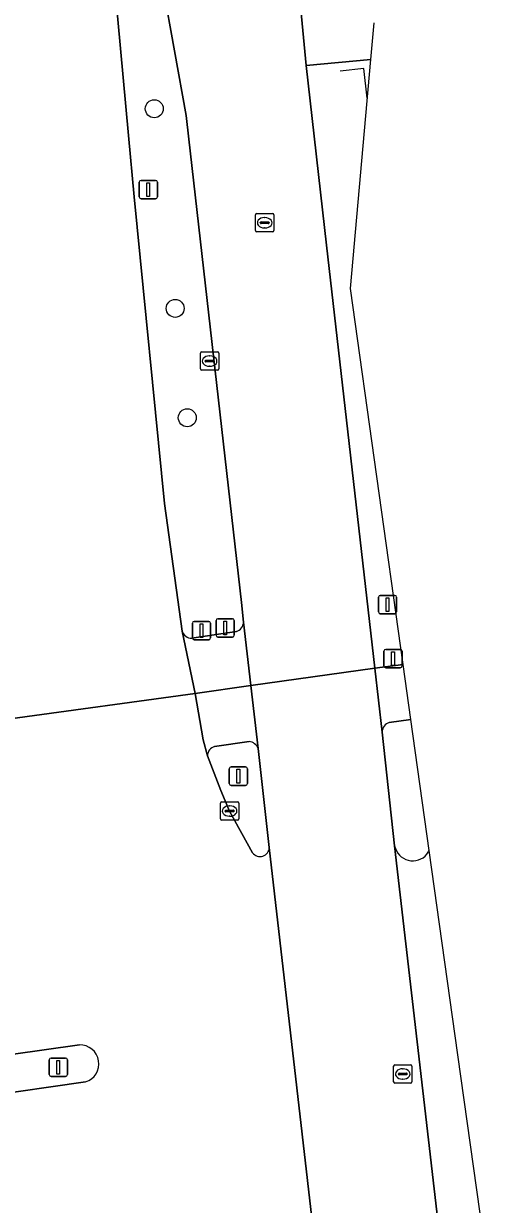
# Model space of a CAD drawing. Extents: x 158472 to 159562, y 388525 to 389606.
# Drawn here: x 159455.1 to 159480.5, y 389088.5 to 389152.8 of the extents above; entities that cross this region are included whole.
import ezdxf

# ---------------------------------------------------------------- set-up
doc = ezdxf.new("R2010")
doc.units = 0
for name, color, linetype in [('IMGEO_Berm_groen', 7, 'Continuous'), ('IMGEO_Boom', 7, 'Continuous'), ('IMGEO_Fietspad_gesloten', 7, 'Continuous'), ('IMGEO_Hek', 7, 'Continuous'), ('IMGEO_Kolk', 7, 'Continuous'), ('IMGEO_Lichtmast', 7, 'Continuous'), ('IMGEO_OVBaan_gesloten', 7, 'Continuous'), ('IMGEO_Rijbaan_regionaal_gesloten', 7, 'Continuous'), ('IMGEO_Rioolput', 7, 'Continuous'), ('IMGEO_Verkeerseiland_gesloten', 7, 'Continuous'), ('IMGEO_Verkeerseiland_groen', 7, 'Continuous'), ('IMGEO_Verkeersregelinstallatiepaal', 7, 'Continuous'), ('IMGEO_Voetpad_open', 7, 'Continuous')]:
    doc.layers.add(name, color=color, linetype=linetype)

msp = doc.modelspace()

# ---------------------------------------------------------------- linework, layer by layer
at = {"layer": 'IMGEO_Berm_groen'}
for points in [[(159458.944, 389167.763), (159459.997, 389156.232), (159460.873, 389146.725), (159461.18, 389143.39), (159462.824, 389126.692), (159463.785, 389119.742)], [(159464.161, 389146.531), (159464.008, 389147.815), (159462.738, 389154.886), (159462.691, 389155.148), (159459.855, 389167.935)], [(159470.192, 389154.365), (159470.553, 389150.544), (159474.073, 389150.873), (159474.251, 389152.87)], [(159467.137, 389120.234), (159467.029, 389121.296), (159464.161, 389146.531)], [(159464.315, 389119.353), (159466.752, 389119.713)]]:
    msp.add_lwpolyline(points, dxfattribs=at)
for centre, radius, start, end in [((159464.325, 389119.922), 0.569, 198.44811, 268.99736), ((159466.564, 389120.255), 0.574, 289.1748, 357.8991)]:
    msp.add_arc(centre, radius, start, end, dxfattribs=at)
at = {"layer": 'IMGEO_Boom'}
for centre in [(159462.27, 389148.188), (159463.409, 389137.318), (159464.068, 389131.361)]:
    msp.add_circle(centre, 0.489, dxfattribs=at)
at = {"layer": 'IMGEO_Fietspad_gesloten'}
for points in [[(159476.257, 389114.926), (159475.835, 389117.929), (159474.287, 389117.717), (159474.689, 389114.238)], [(159467.538, 389116.781), (159464.494, 389116.339), (159464.941, 389113.823), (159465.164, 389112.953)], [(159467.927, 389113.343), (159467.538, 389116.781)], [(159475.078, 389114.77), (159476.257, 389114.926)], [(159465.553, 389113.464), (159467.435, 389113.721)]]:
    msp.add_lwpolyline(points, dxfattribs=at)
for centre, radius, start, end in [((159475.275, 389114.218), 0.586, 109.63411, 178.01712), ((159465.734, 389112.922), 0.571, 108.50715, 176.93227), ((159467.412, 389113.182), 0.54, 17.3862, 87.54418)]:
    msp.add_arc(centre, radius, start, end, dxfattribs=at)
at = {"layer": 'IMGEO_Hek'}
msp.add_lwpolyline([(159473.885, 389148.761), (159473.7, 389150.388), (159472.401, 389150.242)], dxfattribs=at)
at = {"layer": 'IMGEO_Kolk'}
for p, q in [((159464.786, 389134.02), (159464.786, 389134.872)), ((159464.861, 389134.946), (159465.713, 389134.946)), ((159465.274, 389134.726), (159465.299, 389134.726)), ((159465.787, 389134.872), (159465.787, 389134.02)), ((159465.713, 389133.946), (159464.861, 389133.946)), ((159465.045, 389134.44), (159465.045, 389134.452)), ((159465.483, 389134.403), (159465.085, 389134.403)), ((159465.088, 389134.489), (159465.486, 389134.489)), ((159465.297, 389134.166), (159465.272, 389134.166)), ((159465.529, 389134.452), (159465.529, 389134.44)), ((159465.875, 389109.516), (159465.875, 389110.368)), ((159465.95, 389110.442), (159466.802, 389110.442)), ((159466.363, 389110.222), (159466.388, 389110.222)), ((159466.876, 389110.368), (159466.876, 389109.516)), ((159466.802, 389109.442), (159465.95, 389109.442)), ((159466.134, 389109.936), (159466.134, 389109.948)), ((159466.572, 389109.899), (159466.174, 389109.899)), ((159466.177, 389109.985), (159466.575, 389109.985)), ((159466.386, 389109.662), (159466.361, 389109.662)), ((159466.618, 389109.948), (159466.618, 389109.936))]:
    msp.add_line(p, q, dxfattribs=at)
for points in [[(159464.786, 389134.02), (159464.786, 389134.872)], [(159464.861, 389134.946), (159465.713, 389134.946)], [(159465.787, 389134.872), (159465.787, 389134.02)], [(159465.713, 389133.946), (159464.861, 389133.946)], [(159465.875, 389109.516), (159465.875, 389110.368)], [(159465.95, 389110.442), (159466.802, 389110.442)], [(159466.876, 389110.368), (159466.876, 389109.516)], [(159466.802, 389109.442), (159465.95, 389109.442)]]:
    msp.add_lwpolyline(points, dxfattribs=at)
for centre, radius, start, end in [((159464.863, 389134.87), 0.0765, 91.55205, 178.44795), ((159464.863, 389134.87), 0.0765, 91.55205, 178.44795), ((159465.711, 389134.87), 0.0765, 1.55205, 88.44795), ((159465.711, 389134.87), 0.0765, 1.55205, 88.44795), ((159464.863, 389134.022), 0.0765, 181.55205, 268.44795), ((159464.863, 389134.022), 0.0765, 181.55205, 268.44795), ((159465.085, 389134.449), 0.0403, 85.87752, 175.75265), ((159465.082, 389134.439), 0.0366, 178.93798, 274.71019), ((159465.486, 389134.446), 0.043, 264.86636, 352.45326), ((159465.49, 389134.451), 0.0386, 1.73085, 96.63898), ((159465.711, 389134.022), 0.0765, 271.55205, 358.44795), ((159465.711, 389134.022), 0.0765, 271.55205, 358.44795), ((159465.952, 389110.366), 0.0765, 91.55205, 178.44795), ((159465.952, 389110.366), 0.0765, 91.55205, 178.44795), ((159466.8, 389110.366), 0.0765, 1.55205, 88.44795), ((159466.8, 389110.366), 0.0765, 1.55205, 88.44795), ((159465.952, 389109.518), 0.0765, 181.55205, 268.44795), ((159465.952, 389109.518), 0.0765, 181.55205, 268.44795), ((159466.174, 389109.945), 0.0403, 85.87752, 175.75265), ((159466.171, 389109.935), 0.0366, 178.93798, 274.71019), ((159466.575, 389109.942), 0.043, 264.86636, 352.45326), ((159466.579, 389109.947), 0.0386, 1.73085, 96.63898), ((159466.8, 389109.518), 0.0765, 271.55205, 358.44795), ((159466.8, 389109.518), 0.0765, 271.55205, 358.44795)]:
    msp.add_arc(centre, radius, start, end, dxfattribs=at)
for centre, major_axis, ratio, start_param, end_param in [((159465.273, 389134.446), (-0.387, 0.002), 0.722429, 4.712389, 7.853982), ((159465.298, 389134.446), (-0.39, 0.002), 0.717154, 1.570796, 4.712389), ((159466.362, 389109.942), (-0.387, 0.002), 0.722429, 4.712389, 7.853982), ((159466.387, 389109.942), (-0.39, 0.002), 0.717154, 1.570796, 4.712389)]:
    msp.add_ellipse(centre, major_axis=major_axis, ratio=ratio, start_param=start_param, end_param=end_param, dxfattribs=at)
at = {"layer": 'IMGEO_Lichtmast'}
for p, q in [((159461.448, 389143.386), (159461.448, 389144.186)), ((159461.448, 389144.186), (159461.448, 389143.386)), ((159461.548, 389144.286), (159462.338, 389144.286)), ((159462.338, 389144.286), (159461.548, 389144.286)), ((159462.438, 389144.186), (159462.438, 389143.386)), ((159462.438, 389143.386), (159462.438, 389144.186)), ((159462.338, 389143.286), (159461.548, 389143.286)), ((159461.548, 389143.286), (159462.338, 389143.286)), ((159456.541, 389095.588), (159456.541, 389096.388)), ((159456.541, 389096.388), (159456.541, 389095.588)), ((159456.641, 389096.488), (159457.431, 389096.488)), ((159457.431, 389096.488), (159456.641, 389096.488)), ((159457.531, 389096.388), (159457.531, 389095.588)), ((159457.531, 389095.588), (159457.531, 389096.388)), ((159457.431, 389095.488), (159456.641, 389095.488)), ((159456.641, 389095.488), (159457.431, 389095.488))]:
    msp.add_line(p, q, dxfattribs=at)
for points in [[(159461.868, 389144.161), (159462.018, 389144.161), (159462.018, 389143.411), (159461.868, 389143.411), (159461.868, 389144.161)], [(159456.961, 389096.363), (159457.111, 389096.363), (159457.111, 389095.613), (159456.961, 389095.613), (159456.961, 389096.363)]]:
    msp.add_lwpolyline(points, dxfattribs=at)
for centre, start, end in [((159461.548, 389144.186), 90, 180), ((159461.548, 389144.186), 90, 180), ((159462.338, 389144.186), 0, 90), ((159462.338, 389144.186), 360, 90), ((159461.548, 389143.386), 180, 270), ((159461.548, 389143.386), 180, 270), ((159462.338, 389143.386), 270, 0), ((159462.338, 389143.386), 270, 0), ((159456.641, 389096.388), 90, 180), ((159456.641, 389096.388), 90, 180), ((159457.431, 389096.388), 0, 90), ((159457.431, 389096.388), 360, 90), ((159456.641, 389095.588), 180, 270), ((159456.641, 389095.588), 180, 270), ((159457.431, 389095.588), 270, 0), ((159457.431, 389095.588), 270, 0)]:
    msp.add_arc(centre, 0.1, start, end, dxfattribs=at)
at = {"layer": 'IMGEO_OVBaan_gesloten'}
for points in [[(159459.855, 389167.935), (159462.691, 389155.148), (159462.738, 389154.886), (159464.008, 389147.815), (159464.161, 389146.531), (159467.029, 389121.296), (159467.137, 389120.234), (159467.538, 389116.781), (159474.287, 389117.717), (159471.666, 389140.762)], [(159471.666, 389140.762), (159470.553, 389150.544), (159470.192, 389154.365)]]:
    msp.add_lwpolyline(points, dxfattribs=at)
msp.add_lwpolyline([(159475.374, 389108.043), (159474.689, 389114.238), (159474.287, 389117.717), (159467.538, 389116.781), (159467.927, 389113.343), (159468.537, 389107.953), (159471.213, 389084.777), (159471.249, 389084.47), (159471.711, 389081.205), (159472.219, 389077.802), (159478.938, 389078.898), (159478.442, 389082.338), (159477.844, 389086.691)], close=True, dxfattribs=at)
at = {"layer": 'IMGEO_Rijbaan_regionaal_gesloten'}
for points in [[(159445.492, 389203.938), (159445.583, 389202.694), (159446.467, 389193.326), (159447.371, 389183.917), (159448.378, 389173.58), (159449.347, 389163.242), (159450.699, 389148.899), (159451.334, 389142.285), (159452.073, 389134.594), (159452.908, 389126.447), (159453.276, 389123.475), (159453.721, 389120.277), (159453.892, 389119.034), (159453.978, 389118.408), (159454.41, 389114.962), (159464.494, 389116.339), (159463.785, 389119.742)], [(159463.785, 389119.742), (159462.824, 389126.692), (159461.18, 389143.39), (159460.873, 389146.725), (159459.997, 389156.232), (159458.944, 389167.763)], [(159467.632, 389107.666), (159466.376, 389109.942), (159465.891, 389111.054), (159465.164, 389112.953), (159464.941, 389113.823), (159464.494, 389116.339), (159454.41, 389114.962)], [(159471.213, 389084.777), (159468.537, 389107.953)], [(159475.374, 389108.043), (159477.844, 389086.691)], [(159480.541, 389084.421), (159478.821, 389096.667), (159477.258, 389107.8)], [(159452.648, 389096.427), (159458.188, 389097.207)], [(159458.521, 389095.188), (159452.95, 389094.395)]]:
    msp.add_lwpolyline(points, dxfattribs=at)
for centre, radius, start, end in [((159468.033, 389107.973), 0.505, 217.42513, 357.76533), ((159476.364, 389108.241), 1.01, 191.29967, 320.01726), ((159460.994, 389117.017), 18.694, 329.72269, 330.45729), ((159458.215, 389096.174), 1.033, 287.25721, 91.47411)]:
    msp.add_arc(centre, radius, start, end, dxfattribs=at)
at = {"layer": 'IMGEO_Rioolput'}
for p, q in [((159467.79, 389141.553), (159467.79, 389142.405)), ((159467.865, 389142.479), (159468.717, 389142.479)), ((159468.278, 389142.259), (159468.303, 389142.259)), ((159468.791, 389142.405), (159468.791, 389141.553)), ((159468.049, 389141.973), (159468.049, 389141.985)), ((159468.487, 389141.936), (159468.089, 389141.936)), ((159468.092, 389142.022), (159468.49, 389142.022)), ((159468.301, 389141.699), (159468.276, 389141.699)), ((159468.533, 389141.985), (159468.533, 389141.973)), ((159468.717, 389141.479), (159467.865, 389141.479)), ((159475.317, 389095.198), (159475.317, 389096.05)), ((159475.392, 389096.124), (159476.244, 389096.124)), ((159476.318, 389096.05), (159476.318, 389095.198)), ((159475.576, 389095.618), (159475.576, 389095.63)), ((159476.014, 389095.581), (159475.616, 389095.581)), ((159475.619, 389095.667), (159476.017, 389095.667)), ((159475.828, 389095.344), (159475.803, 389095.344)), ((159475.805, 389095.904), (159475.83, 389095.904)), ((159476.06, 389095.63), (159476.06, 389095.618)), ((159476.244, 389095.124), (159475.392, 389095.124))]:
    msp.add_line(p, q, dxfattribs=at)
for points in [[(159467.79, 389141.553), (159467.79, 389142.405)], [(159467.865, 389142.479), (159468.717, 389142.479)], [(159468.791, 389142.405), (159468.791, 389141.553)], [(159468.717, 389141.479), (159467.865, 389141.479)], [(159475.317, 389095.198), (159475.317, 389096.05)], [(159475.392, 389096.124), (159476.244, 389096.124)], [(159476.318, 389096.05), (159476.318, 389095.198)], [(159476.244, 389095.124), (159475.392, 389095.124)]]:
    msp.add_lwpolyline(points, dxfattribs=at)
for centre, radius, start, end in [((159467.867, 389142.403), 0.0765, 91.55205, 178.44795), ((159467.867, 389142.403), 0.0765, 91.55205, 178.44795), ((159468.715, 389142.403), 0.0765, 1.55205, 88.44795), ((159468.715, 389142.403), 0.0765, 1.55205, 88.44795), ((159468.089, 389141.982), 0.0403, 85.87752, 175.75265), ((159468.086, 389141.972), 0.0366, 178.93798, 274.71019), ((159468.49, 389141.979), 0.043, 264.86636, 352.45326), ((159468.494, 389141.984), 0.0386, 1.73085, 96.63898), ((159467.867, 389141.555), 0.0765, 181.55205, 268.44795), ((159467.867, 389141.555), 0.0765, 181.55205, 268.44795), ((159468.715, 389141.555), 0.0765, 271.55205, 358.44795), ((159468.715, 389141.555), 0.0765, 271.55205, 358.44795), ((159475.394, 389096.048), 0.0765, 91.55205, 178.44795), ((159475.394, 389096.048), 0.0765, 91.55205, 178.44795), ((159476.242, 389096.048), 0.0765, 1.55205, 88.44795), ((159476.242, 389096.048), 0.0765, 1.55205, 88.44795), ((159475.616, 389095.627), 0.0403, 85.87752, 175.75265), ((159475.613, 389095.617), 0.0366, 178.93798, 274.71019), ((159476.017, 389095.624), 0.043, 264.86636, 352.45326), ((159476.021, 389095.629), 0.0386, 1.73085, 96.63898), ((159475.394, 389095.2), 0.0765, 181.55205, 268.44795), ((159475.394, 389095.2), 0.0765, 181.55205, 268.44795), ((159476.242, 389095.2), 0.0765, 271.55205, 358.44795), ((159476.242, 389095.2), 0.0765, 271.55205, 358.44795)]:
    msp.add_arc(centre, radius, start, end, dxfattribs=at)
for centre, major_axis, ratio, start_param, end_param in [((159468.277, 389141.979), (-0.387, 0.002), 0.722429, 4.712389, 7.853982), ((159468.302, 389141.979), (-0.39, 0.002), 0.717154, 1.570796, 4.712389), ((159475.804, 389095.624), (-0.387, 0.002), 0.722429, 4.712389, 7.853982), ((159475.829, 389095.624), (-0.39, 0.002), 0.717154, 1.570796, 4.712389)]:
    msp.add_ellipse(centre, major_axis=major_axis, ratio=ratio, start_param=start_param, end_param=end_param, dxfattribs=at)
at = {"layer": 'IMGEO_Verkeerseiland_gesloten'}
for points in [[(159458.188, 389097.207), (159452.648, 389096.427)], [(159452.95, 389094.395), (159458.521, 389095.188)]]:
    msp.add_lwpolyline(points, dxfattribs=at)
msp.add_arc((159458.215, 389096.174), 1.033, 287.25721, 91.47411, dxfattribs=at)
at = {"layer": 'IMGEO_Verkeerseiland_groen'}
for points in [[(159477.258, 389107.8), (159476.257, 389114.926), (159475.078, 389114.77)], [(159474.689, 389114.238), (159475.374, 389108.043)], [(159467.435, 389113.721), (159465.553, 389113.464)], [(159468.537, 389107.953), (159467.927, 389113.343)], [(159465.164, 389112.953), (159465.891, 389111.054), (159466.376, 389109.942), (159467.632, 389107.666)]]:
    msp.add_lwpolyline(points, dxfattribs=at)
for centre, radius, start, end in [((159475.275, 389114.218), 0.586, 109.63411, 178.01712), ((159465.734, 389112.922), 0.571, 108.50715, 176.93227), ((159467.412, 389113.182), 0.54, 17.3862, 87.54418), ((159468.033, 389107.973), 0.505, 217.42513, 357.76533), ((159476.364, 389108.241), 1.01, 191.29967, 320.01726), ((159460.994, 389117.017), 18.694, 329.72269, 330.45729)]:
    msp.add_arc(centre, radius, start, end, dxfattribs=at)
at = {"layer": 'IMGEO_Verkeersregelinstallatiepaal'}
for p, q in [((159474.592, 389121.686), (159475.382, 389121.686)), ((159475.382, 389121.686), (159474.592, 389121.686)), ((159474.492, 389120.786), (159474.492, 389121.586)), ((159474.492, 389121.586), (159474.492, 389120.786)), ((159475.482, 389121.586), (159475.482, 389120.786)), ((159475.482, 389120.786), (159475.482, 389121.586)), ((159465.739, 389120.415), (159466.529, 389120.415)), ((159466.529, 389120.415), (159465.739, 389120.415)), ((159475.382, 389120.686), (159474.592, 389120.686)), ((159474.592, 389120.686), (159475.382, 389120.686)), ((159464.345, 389119.368), (159464.345, 389120.168)), ((159464.345, 389120.168), (159464.345, 389119.368)), ((159464.445, 389120.268), (159465.235, 389120.268)), ((159465.235, 389120.268), (159464.445, 389120.268)), ((159465.335, 389120.168), (159465.335, 389119.368)), ((159465.335, 389119.368), (159465.335, 389120.168)), ((159465.639, 389119.515), (159465.639, 389120.315)), ((159465.639, 389120.315), (159465.639, 389119.515)), ((159466.629, 389120.315), (159466.629, 389119.515)), ((159466.629, 389119.515), (159466.629, 389120.315)), ((159465.235, 389119.268), (159464.445, 389119.268)), ((159464.445, 389119.268), (159465.235, 389119.268)), ((159466.529, 389119.415), (159465.739, 389119.415)), ((159465.739, 389119.415), (159466.529, 389119.415)), ((159474.791, 389117.843), (159474.791, 389118.643)), ((159474.791, 389118.643), (159474.791, 389117.843)), ((159474.891, 389118.743), (159475.681, 389118.743)), ((159475.681, 389118.743), (159474.891, 389118.743)), ((159475.781, 389118.643), (159475.781, 389117.843)), ((159475.781, 389117.843), (159475.781, 389118.643)), ((159475.681, 389117.743), (159474.891, 389117.743)), ((159474.891, 389117.743), (159475.681, 389117.743)), ((159466.356, 389111.442), (159466.356, 389112.242)), ((159466.356, 389112.242), (159466.356, 389111.442)), ((159466.456, 389112.342), (159467.246, 389112.342)), ((159467.246, 389112.342), (159466.456, 389112.342)), ((159467.346, 389112.242), (159467.346, 389111.442)), ((159467.346, 389111.442), (159467.346, 389112.242)), ((159467.246, 389111.342), (159466.456, 389111.342)), ((159466.456, 389111.342), (159467.246, 389111.342))]:
    msp.add_line(p, q, dxfattribs=at)
for points in [[(159474.912, 389121.561), (159475.062, 389121.561), (159475.062, 389120.811), (159474.912, 389120.811), (159474.912, 389121.561)], [(159464.765, 389120.143), (159464.915, 389120.143), (159464.915, 389119.393), (159464.765, 389119.393), (159464.765, 389120.143)], [(159466.059, 389120.29), (159466.209, 389120.29), (159466.209, 389119.54), (159466.059, 389119.54), (159466.059, 389120.29)], [(159475.211, 389118.618), (159475.361, 389118.618), (159475.361, 389117.868), (159475.211, 389117.868), (159475.211, 389118.618)], [(159466.776, 389112.217), (159466.926, 389112.217), (159466.926, 389111.467), (159466.776, 389111.467), (159466.776, 389112.217)]]:
    msp.add_lwpolyline(points, dxfattribs=at)
for centre, start, end in [((159474.592, 389121.586), 90, 180), ((159474.592, 389121.586), 90, 180), ((159475.382, 389121.586), 0, 90), ((159475.382, 389121.586), 360, 90), ((159465.739, 389120.315), 90, 180), ((159465.739, 389120.315), 90, 180), ((159466.529, 389120.315), 0, 90), ((159466.529, 389120.315), 360, 90), ((159474.592, 389120.786), 180, 270), ((159474.592, 389120.786), 180, 270), ((159475.382, 389120.786), 270, 0), ((159475.382, 389120.786), 270, 0), ((159464.445, 389120.168), 90, 180), ((159464.445, 389120.168), 90, 180), ((159465.235, 389120.168), 0, 90), ((159465.235, 389120.168), 360, 90), ((159464.445, 389119.368), 180, 270), ((159464.445, 389119.368), 180, 270), ((159465.235, 389119.368), 270, 0), ((159465.235, 389119.368), 270, 0), ((159465.739, 389119.515), 180, 270), ((159465.739, 389119.515), 180, 270), ((159466.529, 389119.515), 270, 0), ((159466.529, 389119.515), 270, 0), ((159474.891, 389118.643), 90, 180), ((159474.891, 389118.643), 90, 180), ((159475.681, 389118.643), 0, 90), ((159475.681, 389118.643), 360, 90), ((159474.891, 389117.843), 180, 270), ((159474.891, 389117.843), 180, 270), ((159475.681, 389117.843), 270, 0), ((159475.681, 389117.843), 270, 0), ((159466.456, 389112.242), 90, 180), ((159466.456, 389112.242), 90, 180), ((159467.246, 389112.242), 0, 90), ((159467.246, 389112.242), 360, 90), ((159466.456, 389111.442), 180, 270), ((159466.456, 389111.442), 180, 270), ((159467.246, 389111.442), 270, 0), ((159467.246, 389111.442), 270, 0)]:
    msp.add_arc(centre, 0.1, start, end, dxfattribs=at)
at = {"layer": 'IMGEO_Voetpad_open'}
for points in [[(159474.073, 389150.873), (159470.553, 389150.544), (159471.666, 389140.762), (159474.287, 389117.717), (159475.835, 389117.929), (159472.96, 389138.4), (159474.073, 389150.873)], [(159463.785, 389119.742), (159464.494, 389116.339), (159467.538, 389116.781), (159467.137, 389120.234)], [(159466.752, 389119.713), (159464.315, 389119.353)]]:
    msp.add_lwpolyline(points, dxfattribs=at)
for centre, radius, start, end in [((159464.325, 389119.922), 0.569, 198.44811, 268.99736), ((159466.564, 389120.255), 0.574, 289.1748, 357.8991)]:
    msp.add_arc(centre, radius, start, end, dxfattribs=at)

doc.saveas('drawing.dxf')
